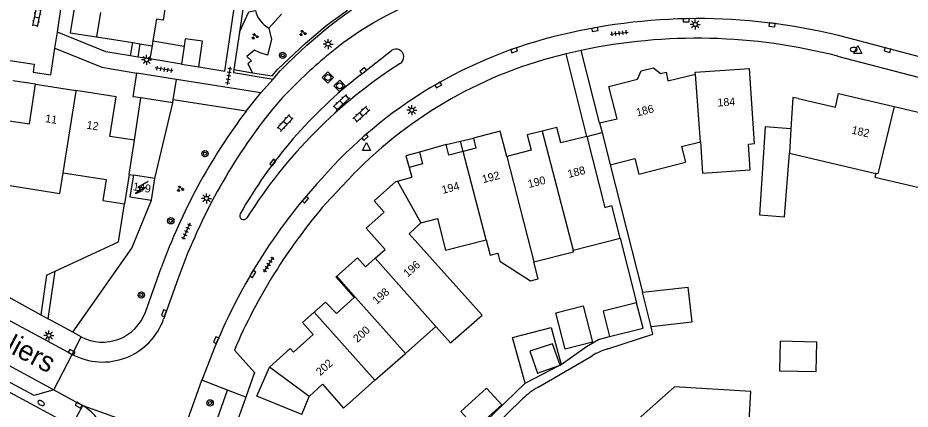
# Model space of a CAD drawing. Extents: x 131000 to 133013, y 393000 to 396501.
# Drawn here: x 131239.3 to 131350.9, y 395059.9 to 395108.9 of the extents above; entities that cross this region are included whole.
import ezdxf

# ---------------------------------------------------------------- set-up
doc = ezdxf.new("R2010")
doc.units = 0
for name, color, linetype in [('gg-afsc-erfafscheiding', 7, 'Continuous'), ('gg-afsc-hekwerk', 7, 'Continuous'), ('gg-afsc-muur', 7, 'Continuous'), ('gg-anno-huisnummerreeks BGT', 7, 'Continuous'), ('gg-anno-openbare ruimte label', 7, 'Continuous'), ('gg-bbg-bijgebouw', 7, 'Continuous'), ('gg-bbg-gedigitaliseerde bebouwing', 7, 'Continuous'), ('gg-bbg-gedigitaliseerde bijgebouw', 7, 'Continuous'), ('gg-bbg-hoofdgebouw', 7, 'Continuous'), ('gg-bbg-luifel en loopbrug', 7, 'Continuous'), ('gg-bbg-tussenscheiding', 7, 'Continuous'), ('gg-knt-verharding', 7, 'Continuous'), ('gg-knt-verharding nz', 7, 'Continuous'), ('gt-grn-groengrens', 7, 'Continuous'), ('gt-grn-vlakafsluiter', 7, 'Continuous'), ('gt-grn-weggrens', 7, 'Continuous'), ('gt-symb-boom', 7, 'Continuous'), ('gt-symb-brandkraan', 7, 'Continuous'), ('gt-symb-groenvak', 7, 'Continuous'), ('gt-symb-klinker verharding', 7, 'Continuous'), ('gt-symb-kolk', 7, 'Continuous'), ('gt-symb-lichtmast', 7, 'Continuous'), ('gt-symb-rioolschacht', 7, 'Continuous'), ('gt-symb-tegel verharding', 7, 'Continuous'), ('gt-symb-trafo symbool', 7, 'Continuous'), ('gt-symb-waterafsluiter', 7, 'Continuous')]:
    doc.layers.add(name, color=color, linetype=linetype)

# ---------------------------------------------------------------- blocks, each defined once
blk = doc.blocks.new('gt0-KOLK')
at = {"layer": 'gt-symb-kolk'}
blk.add_lwpolyline([(0, 0), (0.37, 0), (0.37, 0.4), (-0.38, 0.4), (-0.38, 0), (0, 0)], dxfattribs=at)
blk = doc.blocks.new('gt0-BR')
at = {"layer": 'gt-symb-brandkraan'}
for centre, radius, start, end in [((-0.24, 0), 0.206, 107.5669, 252.4331), ((0.6, -2.66), 3, 106.892, 107.5669), ((0, -0.69), 0.938, 73.108, 106.892), ((-0.6, -2.66), 3, 72.4331, 73.108), ((0.24, 0), 0.206, 287.567, 72.4331), ((0.6, 2.66), 3, 252.4331, 253.108), ((0, 0.69), 0.938, 253.108, 286.8921), ((-0.6, 2.66), 3, 286.8921, 287.567)]:
    blk.add_arc(centre, radius, start, end, dxfattribs=at)
blk = doc.blocks.new('gt0-LMAST')
at = {"layer": 'gt-symb-lichtmast'}
for p, q in [((-0.18, 0.17), (-0.45, 0.44)), ((-0.01, 0.25), (-0.01, 0.62)), ((0.17, 0.17), (0.44, 0.44)), ((-0.26, 0), (-0.63, 0)), ((-0.18, -0.18), (-0.45, -0.45)), ((-0.01, -0.25), (-0.01, -0.63)), ((0.44, -0.45), (0.17, -0.18)), ((0.24, 0), (0.62, 0))]:
    blk.add_line(p, q, dxfattribs=at)
blk.add_circle((-0.01, 0), 0.25, dxfattribs=at)
blk = doc.blocks.new('gt0-TEG1')
at = {"layer": 'gt-symb-tegel verharding'}
for p, q in [((-1.12, 0), (1.12, 0)), ((-0.9, -0.25), (-0.9, 0.25)), ((-0.45, -0.25), (-0.45, 0.25)), ((0, -0.25), (0, 0.25)), ((0.45, -0.25), (0.45, 0.25)), ((0.9, -0.25), (0.9, 0.25))]:
    blk.add_line(p, q, dxfattribs=at)
blk = doc.blocks.new('gt0-BOOM')
at = {"layer": 'gt-symb-boom'}
for radius in [0.4, 0.2]:
    blk.add_circle((0, 0), radius, dxfattribs=at)
blk = doc.blocks.new('gt0-GRVAK')
at = {"layer": 'gt-symb-groenvak'}
for p, q in [((-0.11, 0.19), (-0.23, 0.24)), ((-0.18, 0.15), (0.09, 0.15)), ((-0.09, 0.21), (-0.16, 0.32)), ((-0.05, 0.21), (-0.05, 0.39)), ((0, 0.21), (0.06, 0.32)), ((0.02, 0.19), (0.13, 0.24)), ((0.26, -0.05), (0.2, 0.06)), ((0.31, -0.05), (0.31, 0.13)), ((0.35, -0.05), (0.41, 0.06)), ((-0.24, -0.23), (-0.36, -0.18)), ((-0.32, -0.26), (-0.05, -0.26)), ((-0.23, -0.21), (-0.29, -0.09)), ((-0.18, -0.2), (-0.18, -0.02)), ((-0.14, -0.21), (-0.07, -0.09)), ((-0.12, -0.23), (0, -0.18)), ((0.24, -0.07), (0.12, -0.02)), ((0.17, -0.11), (0.44, -0.11)), ((0.37, -0.07), (0.49, -0.02))]:
    blk.add_line(p, q, dxfattribs=at)
blk = doc.blocks.new('gt0-KL1')
at = {"layer": 'gt-symb-klinker verharding'}
for p, q in [((-1.15, 0.3), (1.15, 0.3)), ((-1, -0.3), (-1, 0.3)), ((-0.5, 0.3), (-0.5, 0.45)), ((0, -0.3), (0, 0.3)), ((0.5, 0.3), (0.5, 0.45)), ((1, -0.3), (1, 0.3)), ((-1.15, -0.3), (1.15, -0.3)), ((-0.5, -0.45), (-0.5, -0.3)), ((0.5, -0.45), (0.5, -0.3))]:
    blk.add_line(p, q, dxfattribs=at)
blk = doc.blocks.new('gt0-WAFSL')
at = {"layer": 'gt-symb-waterafsluiter'}
for p, q in [((-0.5, -0.33), (0, 0.67)), ((0, 0.67), (0.5, -0.33)), ((0.5, -0.33), (-0.5, -0.33))]:
    blk.add_line(p, q, dxfattribs=at)
blk = doc.blocks.new('gt0-HSP')
at = {"layer": 'gt-symb-trafo symbool'}
for points in [[(0.77, 0.75), (-0.53, 0), (0.47, 0), (-0.83, -0.75)], [(-0.22, -0.24), (-0.83, -0.75), (-0.08, -0.48)]]:
    blk.add_lwpolyline(points, dxfattribs=at)
blk = doc.blocks.new('gt0-RS')
at = {"layer": 'gt-symb-rioolschacht'}
blk.add_lwpolyline([(-0.5, -0.5), (0.5, -0.5), (0.5, 0.5), (-0.5, 0.5)], close=True, dxfattribs=at)
blk.add_circle((0, 0), 0.375, dxfattribs=at)

msp = doc.modelspace()

# ---------------------------------------------------------------- linework, layer by layer
at = {"layer": 'gg-afsc-erfafscheiding'}
for p, q in [((131310.47, 395094.07), (131307.86, 395104.39)), ((131312.05, 395095.77), (131309.76, 395104.81)), ((131253.92, 395093.58), (131254.72, 395098.87)), ((131313.38, 395090.5), (131317.42, 395074.56)), ((131314.63, 395081.32), (131316.68, 395073.23)), ((131242.93, 395076.71), (131242.2, 395071.76)), ((131242.93, 395076.71), (131244.02, 395077.21)), ((131234.43, 395076.03), (131242.2, 395071.76)), ((131304.36, 395062.69), (131311.13, 395066.63)), ((131298.21, 395057.14), (131302.43, 395061.23))]:
    msp.add_line(p, q, dxfattribs=at)
for points in [[(131261.98, 395102.78), (131265.22, 395102.23), (131267.6, 395118.28), (131268.78, 395118.08)], [(131244.02, 395077.21), (131251.93, 395080.89), (131252.67, 395085.64)], [(131313.08, 395067.5), (131318.71, 395069.32), (131318.49, 395070.23)], [(131307.23, 395065.51), (131310.4, 395067.79), (131311.9, 395068.67), (131313.31, 395069.02)], [(131289.71, 395043.02), (131291.3, 395047.88), (131293.43, 395052.8), (131296.26, 395057.42), (131296.5, 395057.16), (131302.73, 395063.2)]]:
    msp.add_lwpolyline(points, dxfattribs=at)
for centre, radius, start, end in [((131316.17, 395057.97), 10.02, 107.9645, 120.1948), ((131309.39, 395054.05), 10, 120.1875, 134.083)]:
    msp.add_arc(centre, radius, start, end, dxfattribs=at)
at = {"layer": 'gg-afsc-hekwerk'}
msp.add_line((131310.47, 395094.07), (131312.36, 395094.55), dxfattribs=at)
at = {"layer": 'gg-afsc-muur'}
msp.add_line((131255.82, 395103.75), (131254.32, 395103.99), dxfattribs=at)
at = {"layer": 'gg-bbg-bijgebouw'}
for p, q in [((131260.13, 395105.36), (131259.78, 395103.12)), ((131259.78, 395103.12), (131261.98, 395102.78)), ((131259.16, 395101.2), (131254.22, 395101.98)), ((131258.76, 395098.65), (131259.16, 395101.2)), ((131258.7, 395098.25), (131254.72, 395098.87)), ((131258.7, 395098.25), (131258.76, 395098.65)), ((131335.94, 395095.02), (131332.75, 395095.24)), ((131318.49, 395070.23), (131317.42, 395074.56))]:
    msp.add_line(p, q, dxfattribs=at)
for points in [[(131261.98, 395102.78), (131262.44, 395105.97), (131260.27, 395106.28), (131260.13, 395105.36)], [(131254.72, 395098.87), (131253.76, 395099.02), (131254.22, 395101.98)]]:
    msp.add_lwpolyline(points, dxfattribs=at)
at = {"layer": 'gg-bbg-gedigitaliseerde bebouwing'}
for p, q in [((131322.27, 395092.79), (131324.66, 395093.4)), ((131322.27, 395092.79), (131322.77, 395090.85)), ((131335.78, 395091.97), (131346.59, 395089.44)), ((131313.38, 395090.5), (131316.46, 395091.29)), ((131316.46, 395091.29), (131316.96, 395089.36)), ((131316.96, 395089.36), (131322.77, 395090.85)), ((131314.63, 395081.32), (131313.59, 395085.41)), ((131308.76, 395079.82), (131314.63, 395081.32)), ((131287.78, 395066.92), (131291.59, 395070.3)), ((131283.97, 395063.55), (131287.78, 395066.92)), ((131274.85, 395059.29), (131275.74, 395061.53))]:
    msp.add_line(p, q, dxfattribs=at)
for points in [[(131324.66, 395093.4), (131324.92, 395089.48), (131330.88, 395089.88), (131330.66, 395093.11), (131331.43, 395093.16)], [(131236.46, 395088.2), (131244.58, 395086.93), (131244.99, 395089.52)], [(131244.99, 395089.52), (131250.38, 395088.68), (131249.97, 395086.06), (131252.67, 395085.64)], [(131346.59, 395089.44), (131346.46, 395088.95), (131359.33, 395085.96)], [(131291.59, 395070.3), (131293.43, 395068.22), (131297.37, 395071.71), (131288.26, 395081.88), (131289.71, 395083.27)], [(131289.71, 395083.27), (131291.8, 395083.8), (131292.81, 395079.84), (131297.86, 395081.13)], [(131297.86, 395081.13), (131298.36, 395079.19), (131299.32, 395079.44), (131299.57, 395078.47), (131303.41, 395075.98), (131304.38, 395076.23), (131303.84, 395078.36)], [(131303.84, 395078.36), (131308.8, 395079.62), (131308.76, 395079.82)], [(131275.74, 395061.53), (131277.44, 395063.06), (131280.05, 395060.07), (131283.97, 395063.55)], [(131330.48, 395053.93), (131330.94, 395062.15), (131321.42, 395062.73), (131312.61, 395054.89)]]:
    msp.add_lwpolyline(points, dxfattribs=at)
at = {"layer": 'gg-bbg-gedigitaliseerde bijgebouw'}
for p, q in [((131332.75, 395095.24), (131332.03, 395084.25)), ((131304.28, 395064.44), (131306.98, 395065.39)), ((131306.98, 395065.39), (131307.11, 395065.45))]:
    msp.add_line(p, q, dxfattribs=at)
for points in [[(131332.03, 395084.25), (131335.16, 395084.01), (131335.78, 395091.97)], [(131317.42, 395074.56), (131323.07, 395075.21), (131323.57, 395070.81), (131318.49, 395070.23)], [(131316.68, 395073.23), (131312.51, 395072.18), (131313.31, 395069.02)], [(131313.31, 395069.02), (131317.48, 395070.08), (131316.68, 395073.23)], [(131334.61, 395068.45), (131334.52, 395064.75), (131339.12, 395064.64), (131339.21, 395068.34), (131334.61, 395068.45)], [(131307.11, 395065.45), (131306.18, 395068.11), (131303.32, 395067.18), (131304.28, 395064.44)], [(131294.7, 395059.64), (131297.93, 395062.58), (131299.84, 395060.48), (131296.6, 395057.55), (131294.7, 395059.64)]]:
    msp.add_lwpolyline(points, dxfattribs=at)
at = {"layer": 'gg-bbg-hoofdgebouw'}
for p, q in [((131249.66, 395109.55), (131249.18, 395106.5)), ((131249.18, 395106.5), (131253.7, 395105.79)), ((131253.7, 395105.79), (131254.6, 395105.65)), ((131254.6, 395105.65), (131256.12, 395105.41)), ((131256.22, 395106.01), (131256.12, 395105.41)), ((131331.43, 395093.16), (131330.8, 395102.56)), ((131241.56, 395100.59), (131246.61, 395099.79)), ((131312.05, 395095.77), (131312.36, 395094.55)), ((131312.36, 395094.55), (131313.38, 395090.5)), ((131253.25, 395089.31), (131253.92, 395093.58)), ((131292.86, 395093.03), (131289.55, 395092.11)), ((131293.22, 395091.71), (131292.86, 395093.03)), ((131295, 395092.19), (131293.22, 395091.71)), ((131288.26, 395090.18), (131288.59, 395088.98)), ((131253.25, 395089.31), (131252.67, 395085.64)), ((131256.46, 395088.8), (131253.78, 395089.22)), ((131256.03, 395086.08), (131256.46, 395088.8)), ((131286.79, 395088.48), (131288.59, 395088.98))]:
    msp.add_line(p, q, dxfattribs=at)
for points in [[(131258.05, 395113.25), (131258.23, 395113.22), (131257.49, 395108.62), (131256.66, 395108.74), (131256.22, 395106.01)], [(131312.05, 395095.77), (131314.23, 395096.28), (131313.22, 395100.29), (131316.8, 395101.21), (131317.24, 395102.25), (131318.79, 395102.65), (131319.67, 395101.93), (131320.36, 395102.1), (131320.6, 395101.02), (131324.02, 395101.87)], [(131324.02, 395101.87), (131324.01, 395102.11), (131330.8, 395102.56)], [(131237.96, 395096.07), (131240.79, 395095.63), (131241.56, 395100.59)], [(131253.92, 395093.58), (131250.86, 395094.05), (131251.65, 395099), (131246.61, 395099.79)], [(131336.87, 395098.8), (131336.22, 395098.95), (131335.94, 395095.02)], [(131336.87, 395098.8), (131341.52, 395097.72), (131341.92, 395099.41), (131348.88, 395097.8)], [(131348.88, 395097.8), (131352.24, 395097.02), (131352.34, 395097.46), (131353.55, 395097.18), (131353.45, 395096.76), (131355.55, 395096.25), (131355.02, 395094.09)], [(131300.47, 395091.54), (131299.64, 395094.73), (131296.28, 395093.85)], [(131304.89, 395094.73), (131303.02, 395094.25), (131303.52, 395092.33), (131300.47, 395091.54)], [(131310.47, 395094.07), (131307.21, 395093.25), (131306.7, 395095.19), (131304.89, 395094.73)], [(131296.28, 395093.85), (131296.58, 395092.6), (131295, 395092.19)], [(131310.47, 395094.07), (131312.72, 395085.19), (131313.59, 395085.41)], [(131289.55, 395092.11), (131289.93, 395090.65), (131288.26, 395090.18)], [(131253.78, 395089.22), (131253.35, 395086.5), (131256.03, 395086.08)], [(131283.99, 395078.81), (131285.24, 395079.91), (131282.88, 395082.57), (131285.14, 395084.58), (131283.87, 395086.02), (131286.58, 395088.42), (131286.79, 395088.48)], [(131279.2, 395076.59), (131281.78, 395078.87), (131282.78, 395077.74), (131283.99, 395078.81)], [(131276.37, 395072.07), (131277.79, 395073.33), (131279.15, 395071.89), (131281.39, 395073.9), (131279.09, 395076.49), (131279.2, 395076.59)], [(131270.8, 395065.19), (131273.37, 395067.52), (131273.78, 395067.09), (131276.27, 395069.3), (131274.94, 395070.8), (131276.37, 395072.07)], [(131274.85, 395059.29), (131269.2, 395061.55), (131270.8, 395065.19)]]:
    msp.add_lwpolyline(points, dxfattribs=at)
at = {"layer": 'gg-bbg-luifel en loopbrug'}
for p, q in [((131253.43, 395104.13), (131253.7, 395105.79)), ((131254.6, 395105.65), (131254.32, 395103.99)), ((131256.12, 395105.41), (131255.82, 395103.75)), ((131256.22, 395106.01), (131260.13, 395105.36)), ((131254.32, 395103.99), (131253.43, 395104.13)), ((131259.78, 395103.12), (131255.82, 395103.75)), ((131241.56, 395100.59), (131238.73, 395101.03)), ((131292.86, 395093.03), (131294.67, 395093.47)), ((131294.67, 395093.47), (131296.28, 395093.85)), ((131295, 395092.19), (131294.67, 395093.47)), ((131302.73, 395063.2), (131306.98, 395065.39)), ((131307.11, 395065.45), (131307.23, 395065.51))]:
    msp.add_line(p, q, dxfattribs=at)
for points in [[(131246.37, 395110.07), (131245.88, 395107.02), (131249.18, 395106.5)], [(131289.55, 395092.11), (131287.85, 395091.64), (131288.26, 395090.18)], [(131306.6, 395071.98), (131310.01, 395072.86), (131311.18, 395068.33), (131307.77, 395067.45), (131306.6, 395071.98)], [(131302.73, 395063.2), (131301.18, 395068.91), (131306.01, 395070.15), (131307.23, 395065.51)]]:
    msp.add_lwpolyline(points, dxfattribs=at)
at = {"layer": 'gg-bbg-tussenscheiding'}
for p, q in [((131324.66, 395093.4), (131324.02, 395101.87)), ((131304.89, 395094.73), (131308.76, 395079.82)), ((131335.94, 395095.02), (131335.78, 395091.97)), ((131297.86, 395081.13), (131295, 395092.19)), ((131300.47, 395091.54), (131303.84, 395078.36)), ((131286.79, 395088.48), (131289.71, 395083.27)), ((131291.59, 395070.3), (131283.99, 395078.81)), ((131283.97, 395063.55), (131276.37, 395072.07)), ((131275.74, 395061.53), (131270.8, 395065.19))]:
    msp.add_line(p, q, dxfattribs=at)
for points in [[(131244.99, 395089.52), (131246.64, 395099.74), (131246.61, 395099.79)], [(131348.88, 395097.8), (131346.82, 395089.38), (131346.59, 395089.44)], [(131287.78, 395066.92), (131281.54, 395073.91), (131279.2, 395076.59)]]:
    msp.add_lwpolyline(points, dxfattribs=at)
at = {"layer": 'gg-knt-verharding'}
for p, q in [((131244.28, 395107.11), (131244.86, 395110.86)), ((131243.96, 395105.11), (131244.28, 395107.11)), ((131267.03, 395107.12), (131266.34, 395102.42)), ((131360.02, 395101.92), (131343.02, 395106.39)), ((131282.11, 395101.72), (131286.05, 395104.81)), ((131269.7, 395099.53), (131259.16, 395101.2)), ((131269.7, 395099.53), (131271.26, 395101.23)), ((131267.9, 395097.24), (131269.7, 395099.53)), ((131281.26, 395089.31), (131277.84, 395085.67)), ((131255.28, 395072.08), (131257.27, 395077.62)), ((131243.15, 395071.24), (131244.02, 395077.21)), ((131259.35, 395076.22), (131257.56, 395071.2)), ((131246.12, 395066.8), (131230.74, 395075.1)), ((131246.21, 395069.57), (131243.15, 395071.24)), ((131247.26, 395069), (131246.21, 395069.57)), ((131226.85, 395068.22), (131246.08, 395057.86)), ((131263.68, 395066.99), (131262.33, 395063.57)), ((131259.65, 395056.05), (131262.33, 395063.57)), ((131265.55, 395062.33), (131262.33, 395063.57)), ((131261.94, 395052.14), (131265.55, 395062.33)), ((131267.83, 395061.44), (131258.01, 395033.71))]:
    msp.add_line(p, q, dxfattribs=at)
for points in [[(131268.71, 395117.66), (131268.62, 395117.09), (131268.51, 395117.1), (131267.03, 395107.12)], [(131227.88, 395116.87), (131226.77, 395109.21), (131230.79, 395103.71), (131235.15, 395103.03), (131235.3, 395104.02), (131241.39, 395103.1), (131241.24, 395102.1), (131243.45, 395101.78), (131243.96, 395105.11)], [(131271.26, 395101.23), (131272.12, 395102.26), (131273.08, 395103.22), (131275.45, 395105.46), (131278.19, 395107.79), (131279.6, 395108.87), (131281.03, 395109.91)], [(131277.93, 395104.13), (131280.01, 395105.79), (131282.18, 395107.32), (131283.77, 395108.29), (131285.4, 395109.18), (131288.25, 395110.62)], [(131253.43, 395104.13), (131250.34, 395104.63), (131244.28, 395107.11)], [(131243.96, 395105.11), (131249.85, 395102.72), (131254.22, 395101.98)], [(131385.8, 395090.43), (131383.78, 395094.06), (131377.51, 395095.08), (131371.29, 395096.39), (131341.84, 395104.07)], [(131266.34, 395102.42), (131266.28, 395102.06), (131271.26, 395101.23)], [(131272.43, 395098.92), (131271.21, 395097.51), (131270.04, 395096.06)], [(131266.41, 395067.34), (131268.92, 395064.53), (131267.83, 395061.44)], [(131243.84, 395062.37), (131241.38, 395061.65), (131236.22, 395064.4), (131235.4, 395066.96)], [(131243.84, 395062.37), (131246.98, 395060.66), (131247.45, 395060.39)]]:
    msp.add_lwpolyline(points, dxfattribs=at)
for centre, radius, start, end in [((131324.4, 395035.69), 73.11, 75.2407, 103.5276), ((131320.25, 395051.18), 57.08, 103.1122, 138.8277), ((131324.23, 395036.6), 69.74, 75.3779, 101.9791), ((131320.64, 395050.83), 55.07, 103.4189, 135.6557), ((131286.61, 395104.01), 0.97, 302.6289, 124.9971), ((131320.65, 395050.81), 62.19, 122.612, 147.8881), ((131321.15, 395053.06), 66.9, 130.2342, 136.7296), ((131318.67, 395054.98), 59.34, 128.032, 150.2962), ((131326.67, 395052.72), 73.73, 142.8497, 160.2609), ((131329.14, 395051.39), 74.08, 142.9157, 160.4184), ((131329.55, 395040.97), 70.82, 137.5647, 158.4468), ((131331.42, 395039.53), 70.71, 139.2691, 156.8449), ((131267.56, 395084.14), 0.496, 149.6213, 327.421), ((131249.95, 395074), 5.67, 241.7011, 340.2582), ((131249.96, 395073.91), 8.07, 241.6617, 340.4248), ((131243.37, 395053.96), 7.61, 340.3985, 57.6153)]:
    msp.add_arc(centre, radius, start, end, dxfattribs=at)
at = {"layer": 'gg-knt-verharding nz'}
msp.add_line((131235.4, 395066.96), (131243.84, 395062.37), dxfattribs=at)
at = {"layer": 'gt-grn-groengrens'}
for p, q in [((131270.72, 395107.62), (131272.29, 395109.37)), ((131266.34, 395102.42), (131268.68, 395102.03)), ((131267.9, 395097.24), (131258.76, 395098.65)), ((131256.46, 395088.8), (131258.7, 395098.25))]:
    msp.add_line(p, q, dxfattribs=at)
for points in [[(131268.68, 395102.03), (131271.12, 395101.63), (131271.85, 395102.49), (131275.24, 395105.68), (131278, 395108.02), (131280.53, 395109.86), (131277.76, 395111.33), (131277.79, 395111.51)], [(131267.03, 395107.12), (131268.21, 395109.64), (131269.03, 395109.83)], [(131270.72, 395107.62), (131271.04, 395106.2), (131270.54, 395104.22), (131269.63, 395104.51), (131268.93, 395104.85), (131267.95, 395104.08), (131268.54, 395103.51), (131268.1, 395103.16), (131268.68, 395102.03)], [(131246.21, 395069.57), (131253.61, 395080.07), (131256.03, 395086.08)]]:
    msp.add_lwpolyline(points, dxfattribs=at)
msp.add_arc((131272.42, 395110.66), 3.49, 193.7837, 240.7726, dxfattribs=at)
at = {"layer": 'gt-grn-vlakafsluiter'}
msp.add_line((131253.25, 395089.31), (131253.78, 395089.22), dxfattribs=at)
at = {"layer": 'gt-grn-weggrens'}
for p, q in [((131309.76, 395104.81), (131307.86, 395104.39)), ((131242.2, 395071.76), (131243.15, 395071.24)), ((131246.12, 395066.8), (131247.26, 395069)), ((131243.84, 395062.37), (131246.12, 395066.8)), ((131267.83, 395061.44), (131265.55, 395062.33)), ((131246.08, 395057.86), (131247.45, 395060.39)), ((131247.45, 395060.39), (131259.65, 395056.05))]:
    msp.add_line(p, q, dxfattribs=at)

# ---------------------------------------------------------------- block references
at = {"layer": 'gt-symb-boom'}
for p in [(131272.45, 395104.2), (131254.78, 395074.22), (131263.37, 395060.72)]:
    msp.add_blockref('gt0-BOOM', p, dxfattribs=at)
at = {"layer": 'gt-symb-boom', "rotation": 90}
for p in [(131262.73, 395091.91), (131258.46, 395083.51)]:
    msp.add_blockref('gt0-BOOM', p, dxfattribs=at)
at = {"layer": 'gt-symb-brandkraan'}
msp.add_blockref('gt0-BR', (131343.8, 395104.94), dxfattribs=at)
at = {"layer": 'gt-symb-brandkraan', "rotation": -31.59249156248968}
msp.add_blockref('gt0-BR', (131242.25, 395060.7), dxfattribs=at)
at = {"layer": 'gt-symb-groenvak'}
for p in [(131268.96, 395106.57), (131274.94, 395106.98), (131259.63, 395087.51)]:
    msp.add_blockref('gt0-GRVAK', p, dxfattribs=at)
at = {"layer": 'gt-symb-klinker verharding'}
for p, rotation in [((131241.71, 395108.96), -101.36613784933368), ((131279.79, 395098.31), 42.73204546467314), ((131282.27, 395096.83), 42.36616983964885), ((131272.74, 395095.74), 47.471955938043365)]:
    msp.add_blockref('gt0-KL1', p, dxfattribs=dict(at, rotation=rotation))
at = {"layer": 'gt-symb-kolk'}
for p, rotation in [((131322.88, 395108.79), -178.73969615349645), ((131311.43, 395107.64), -170.03848340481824), ((131333.64, 395108.22), 172.9318599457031), ((131301.29, 395105.02), -160.966920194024), ((131348.07, 395105.06), 165.3381298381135), ((131282.64, 395102.12), 39.196688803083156), ((131291.79, 395100.66), -149.92097412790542), ((131282.6, 395094.09), -139.09427391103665), ((131271.38, 395090.67), 52.47682811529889), ((131275.12, 395086.27), -130.01095772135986), ((131268.54, 395076.95), -121.00306752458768), ((131257.8, 395071.9), 70.60447167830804), ((131264.3, 395068.51), 66.92177859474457), ((131245.98, 395066.88), -28.409358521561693), ((131247.04, 395060.62), 150.25511870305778)]:
    msp.add_blockref('gt0-KOLK', p, dxfattribs=dict(at, rotation=rotation))
at = {"layer": 'gt-symb-lichtmast'}
for p in [(131324.01, 395108.08), (131278.12, 395105.62), (131255.44, 395103.64), (131288.59, 395097.34), (131262.93, 395086.31), (131243.23, 395069.16)]:
    msp.add_blockref('gt0-LMAST', p, dxfattribs=at)
at = {"layer": 'gt-symb-rioolschacht'}
for p, rotation in [((131278.1, 395101.43), 45.16208098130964), ((131279.56, 395100.39), 43.62257341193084)]:
    msp.add_blockref('gt0-RS', p, dxfattribs=dict(at, rotation=rotation))
at = {"layer": 'gt-symb-tegel verharding'}
for p, rotation in [((131314.51, 395106.99), 6.662963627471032), ((131257.62, 395102.45), 170.20785375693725), ((131265.7, 395101.67), -99.20796905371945), ((131260.4, 395082.19), -113.64250165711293), ((131270.69, 395078.02), 58.32868147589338)]:
    msp.add_blockref('gt0-TEG1', p, dxfattribs=dict(at, rotation=rotation))
at = {"layer": 'gt-symb-trafo symbool'}
msp.add_blockref('gt0-HSP', (131254.86, 395087.68), dxfattribs=at)
at = {"layer": 'gt-symb-waterafsluiter'}
for p in [(131344.34, 395104.77), (131282.93, 395092.61)]:
    msp.add_blockref('gt0-WAFSL', p, dxfattribs=at)

# ---------------------------------------------------------------- texts
at = {"layer": 'gg-anno-huisnummerreeks BGT'}
for s, rotation, p in [('184', 3.8, (131326.81, 395097.79)), ('186', 14.2, (131316.76, 395096.55)), ('11', 351.1, (131242.71, 395095.85)), ('12', 351.1, (131247.88, 395095.04)), ('182', 346.9, (131343.48, 395094.43)), ('192', 14.8, (131297.51, 395088.2)), ('188', 14, (131308.19, 395088.86)), ('190', 14.6, (131303.23, 395087.6)), ('149', 351.1, (131253.68, 395087.34)), ('194', 14.8, (131292.47, 395086.86)), ('196', 41.4, (131288.06, 395076.39)), ('198', 41.4, (131284.2, 395072.99)), ('200', 41.8, (131281.79, 395068.21)), ('202', 41.6, (131277.14, 395064.06))]:
    msp.add_text(s, height=1, rotation=rotation, dxfattribs=at).set_placement(p)
at = {"layer": 'gg-anno-openbare ruimte label'}
msp.add_text('Niers', height=2.5, rotation=332.3, dxfattribs=at).set_placement((131236.28, 395068.03))

doc.saveas('drawing.dxf')
